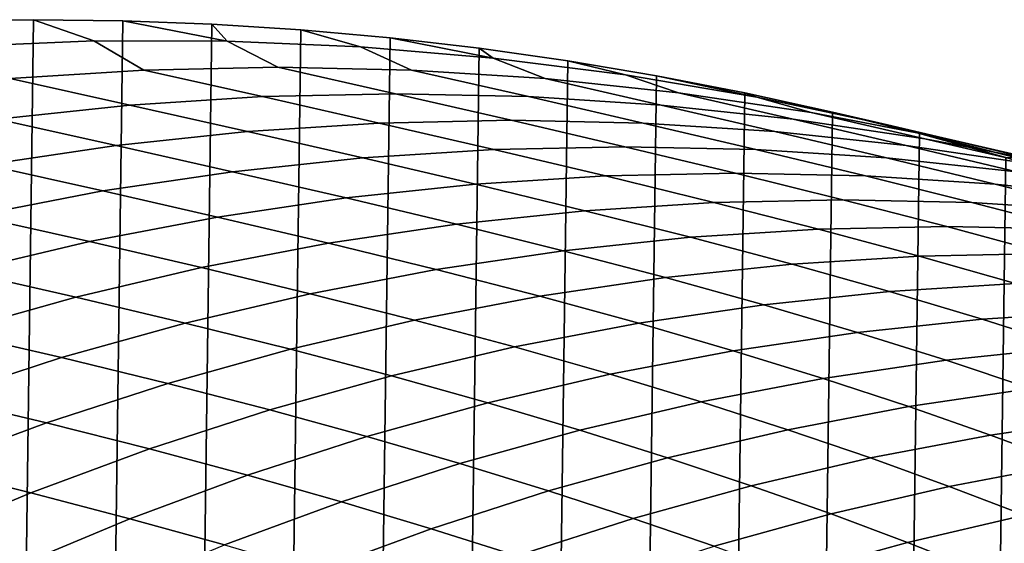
# Model space of a CAD drawing. Header units: metres. Extents: x -166 to 33, y -71 to 34.
# Tile 294 of 332: x -0.38 to 6.5, y 19.81 to 23.47. Entities that reach past the tile are written whole.
import ezdxf

# ---------------------------------------------------------------- set-up
doc = ezdxf.new("R2010")
doc.units = ezdxf.units.M
doc.layers.add('solid_12208131', color=7, linetype='CONTINUOUS')

msp = doc.modelspace()

# ---------------------------------------------------------------- linework, layer by layer
at = {"layer": 'solid_12208131'}
for points in [[(-1.527616, -23.438745, -0.2), (-0.904007, 23.462786, -0.2), (-0.280734, 23.470848, -0.2), (-0.904007, -23.462786, -0.2)], [(-0.789538, 23.283529, 3.093416), (0.141186, 23.322109, 2.89728), (-0.280734, 23.470848, -0.2), (-0.904007, 23.462786, -0.2)], [(-0.904007, -23.462786, -0.2), (-0.280734, 23.470848, -0.2), (0.342411, 23.462917, -0.2), (-0.280734, -23.470848, -0.2)], [(0.141186, 23.322109, 2.89728), (1.072653, 23.321489, 2.700988), (0.342411, 23.462917, -0.2), (-0.280734, 23.470848, -0.2)], [(-0.280734, -23.470848, -0.2), (0.342411, 23.462917, -0.2), (0.96561, 23.438972, -0.2), (0.342411, -23.462917, -0.2)], [(1.072653, 23.321489, 2.700988), (0.96561, 23.438972, -0.2), (0.342411, 23.462917, -0.2)], [(0.342411, -23.462917, -0.2), (0.96561, 23.438972, -0.2), (1.588557, 23.399057, -0.2), (0.965609, -23.438974, -0.2)], [(1.072653, 23.321489, 2.700988), (2.00333, 23.281679, 2.504862), (1.588557, 23.399057, -0.2), (0.96561, 23.438972, -0.2)], [(0.965609, -23.438974, -0.2), (1.588557, 23.399057, -0.2), (2.211185, 23.343184, -0.2), (1.588556, -23.399057, -0.2)], [(1.588556, -23.399057, -0.2), (2.211185, 23.343184, -0.2), (2.833375, 23.271292, -0.2), (2.211184, -23.343184, -0.2)], [(2.00333, 23.281679, 2.504862), (2.931684, 23.202974, 2.309226), (2.211185, 23.343184, -0.2), (1.588557, 23.399057, -0.2)], [(2.931684, 23.202974, 2.309226), (2.833375, 23.271292, -0.2), (2.211185, 23.343184, -0.2)], [(-0.444614, 23.059494, 7.168937), (0.489808, 23.119196, 6.974254), (0.141186, 23.322109, 2.89728), (-0.789538, 23.283529, 3.093416)], [(0.489808, 23.119196, 6.974254), (1.425811, 23.139168, 6.779243), (1.072653, 23.321489, 2.700988), (0.141186, 23.322109, 2.89728)], [(1.425811, 23.139168, 6.779243), (2.361813, 23.119198, 6.584231), (2.00333, 23.281679, 2.504862), (1.072653, 23.321489, 2.700988)], [(2.361813, 23.119198, 6.584231), (3.296236, 23.0595, 6.389548), (2.931684, 23.202974, 2.309226), (2.00333, 23.281679, 2.504862)], [(2.211184, -23.343184, -0.2), (2.833375, 23.271292, -0.2), (3.454813, 23.183413, -0.2), (2.833374, -23.271292, -0.2)], [(2.931684, 23.202974, 2.309226), (3.856184, 23.08569, 2.114401), (3.454813, 23.183413, -0.2), (2.833375, 23.271292, -0.2)], [(3.296236, 23.0595, 6.389548), (4.2275, 22.960394, 6.195524), (3.856184, 23.08569, 2.114401), (2.931684, 23.202974, 2.309226)], [(1.319751, 22.933334, 10.948932), (2.248807, 22.953148, 10.758293), (1.425811, 23.139168, 6.779243), (0.489808, 23.119196, 6.974254)], [(2.248807, 22.953148, 10.758293), (3.177864, 22.93334, 10.567655), (2.361813, 23.119198, 6.584231), (1.425811, 23.139168, 6.779243)], [(2.833374, -23.271292, -0.2), (3.454813, 23.183413, -0.2), (4.074116, 23.079647, -0.2), (3.454812, -23.183413, -0.2)], [(3.856184, 23.08569, 2.114401), (4.775298, 22.930136, 1.920712), (4.074116, 23.079647, -0.2), (3.454813, 23.183413, -0.2)], [(-0.532091, 22.775797, 11.328921), (0.392262, 22.874111, 11.139248), (-0.444614, 23.059494, 7.168937), (-1.375878, 22.960386, 7.362961)], [(0.392262, 22.874111, 11.139248), (1.319751, 22.933334, 10.948932), (0.489808, 23.119196, 6.974254), (-0.444614, 23.059494, 7.168937)], [(3.177864, 22.93334, 10.567655), (4.105353, 22.874123, 10.377337), (3.296236, 23.0595, 6.389548), (2.361813, 23.119198, 6.584231)], [(4.105353, 22.874123, 10.377337), (5.029707, 22.775816, 10.187664), (4.2275, 22.960394, 6.195524), (3.296236, 23.0595, 6.389548)], [(3.454812, -23.183413, -0.2), (4.074116, 23.079647, -0.2), (4.690669, 22.960131, -0.2), (4.074115, -23.079647, -0.2)], [(4.2275, 22.960394, 6.195524), (5.154026, 22.822201, 6.002487), (4.775298, 22.930136, 1.920712), (3.856184, 23.08569, 2.114401)], [(4.775298, 22.930136, 1.920712), (4.690669, 22.960131, -0.2), (4.074116, 23.079647, -0.2)], [(1.215322, 22.689686, 15.110834), (2.136032, 22.748432, 14.925499), (1.319751, 22.933334, 10.948932), (0.392262, 22.874111, 11.139248)], [(2.136032, 22.748432, 14.925499), (3.058298, 22.768087, 14.73985), (2.248807, 22.953148, 10.758293), (1.319751, 22.933334, 10.948932)], [(3.058298, 22.768087, 14.73985), (3.980565, 22.748442, 14.554202), (3.177864, 22.93334, 10.567655), (2.248807, 22.953148, 10.758293)], [(3.980565, 22.748442, 14.554202), (4.901275, 22.689703, 14.368867), (4.105353, 22.874123, 10.377337), (3.177864, 22.93334, 10.567655)], [(4.074115, -23.079647, -0.2), (4.690669, 22.960131, -0.2), (5.30349, 22.825026, -0.2), (4.690668, -22.960133, -0.2)], [(5.029707, 22.775816, 10.187664), (5.949358, 22.638737, 9.998956), (5.154026, 22.822201, 6.002487), (4.2275, 22.960394, 6.195524)], [(4.775298, 22.930136, 1.920712), (5.687493, 22.736626, 1.728481), (5.30349, 22.825026, -0.2), (4.690669, 22.960131, -0.2)], [(5.154026, 22.822201, 6.002487), (6.074235, 22.645243, 5.810766), (5.687493, 22.736626, 1.728481), (4.775298, 22.930136, 1.920712)], [(0.297725, 22.592165, 15.295543), (1.215322, 22.689686, 15.110834), (0.392262, 22.874111, 11.139248), (-0.532091, 22.775797, 11.328921)], [(4.901275, 22.689703, 14.368867), (5.818873, 22.59219, 14.184158), (5.029707, 22.775816, 10.187664), (4.105353, 22.874123, 10.377337)], [(4.690668, -22.960133, -0.2), (5.30349, 22.825026, -0.2), (5.911822, 22.674566, -0.2), (5.303488, -22.825027, -0.2)], [(5.949358, 22.638737, 9.998956), (6.86274, 22.463203, 9.811533), (6.074235, 22.645243, 5.810766), (5.154026, 22.822201, 6.002487)], [(5.687493, 22.736626, 1.728481), (6.591237, 22.505468, 1.538031), (5.911822, 22.674566, -0.2), (5.30349, 22.825026, -0.2)], [(-0.615203, 22.456182, 15.479311), (0.297725, 22.592165, 15.295543), (-0.532091, 22.775797, 11.328921), (-1.451741, 22.638712, 11.517631)], [(2.021682, 22.505651, 19.084202), (2.935735, 22.563923, 18.904448), (2.136032, 22.748432, 14.925499), (1.215322, 22.689686, 15.110834)], [(2.935735, 22.563923, 18.904448), (3.851332, 22.58342, 18.724392), (3.058298, 22.768087, 14.73985), (2.136032, 22.748432, 14.925499)], [(3.851332, 22.58342, 18.724392), (4.76693, 22.563932, 18.544334), (3.980565, 22.748442, 14.554202), (3.058298, 22.768087, 14.73985)], [(4.76693, 22.563932, 18.544334), (5.680983, 22.505672, 18.364582), (4.901275, 22.689703, 14.368867), (3.980565, 22.748442, 14.554202)], [(5.818873, 22.59219, 14.184158), (6.731803, 22.456217, 14.000389), (5.949358, 22.638737, 9.998956), (5.029707, 22.775816, 10.187664)], [(6.074235, 22.645243, 5.810766), (6.986547, 22.429842, 5.62069), (6.591237, 22.505468, 1.538031), (5.687493, 22.736626, 1.728481)], [(1.11072, 22.40892, 19.263346), (2.021682, 22.505651, 19.084202), (1.215322, 22.689686, 15.110834), (0.297725, 22.592165, 15.295543)], [(5.680983, 22.505672, 18.364582), (6.591946, 22.408951, 18.185436), (5.818873, 22.59219, 14.184158), (4.901275, 22.689703, 14.368867)], [(5.303488, -22.825027, -0.2), (5.911822, 22.674566, -0.2), (6.515336, 22.508831, -0.2), (5.91182, -22.674566, -0.2)], [(6.591237, 22.505468, 1.538031), (6.515336, 22.508831, -0.2), (5.911822, 22.674566, -0.2)], [(6.86274, 22.463203, 9.811533), (7.768282, 22.249535, 9.62572), (6.986547, 22.429842, 5.62069), (6.074235, 22.645243, 5.810766)], [(0.204393, 22.274042, 19.44158), (1.11072, 22.40892, 19.263346), (0.297725, 22.592165, 15.295543), (-0.615203, 22.456182, 15.479311)], [(3.71594, 22.379234, 22.886265), (4.624958, 22.398571, 22.712393), (3.851332, 22.58342, 18.724392), (2.935735, 22.563923, 18.904448)], [(4.624958, 22.398571, 22.712393), (5.533975, 22.379244, 22.538521), (4.76693, 22.563932, 18.544334), (3.851332, 22.58342, 18.724392)], [(6.591946, 22.408951, 18.185436), (7.498275, 22.27408, 18.007202), (6.731803, 22.456217, 14.000389), (5.818873, 22.59219, 14.184158)], [(6.731803, 22.456217, 14.000389), (7.638508, 22.282101, 13.817874), (6.86274, 22.463203, 9.811533), (5.949358, 22.638737, 9.998956)], [(1.904041, 22.2255, 23.232834), (2.808457, 22.321442, 23.059843), (2.021682, 22.505651, 19.084202), (1.11072, 22.40892, 19.263346)], [(2.808457, 22.321442, 23.059843), (3.71594, 22.379234, 22.886265), (2.935735, 22.563923, 18.904448), (2.021682, 22.505651, 19.084202)], [(5.533975, 22.379244, 22.538521), (6.441459, 22.321461, 22.364943), (5.680983, 22.505672, 18.364582), (4.76693, 22.563932, 18.544334)], [(6.441459, 22.321461, 22.364943), (7.345876, 22.225531, 22.19195), (6.591946, 22.408951, 18.185436), (5.680983, 22.505672, 18.364582)], [(5.91182, -22.674566, -0.2), (6.515336, 22.508831, -0.2), (7.112642, 22.328314, -0.2), (6.515335, -22.508831, -0.2)], [(-0.695755, 22.10133, 19.618599), (0.204393, 22.274042, 19.44158), (-0.615203, 22.456182, 15.479311), (-1.521907, 22.282059, 15.661827)], [(1.004227, 22.091726, 23.404945), (1.904041, 22.2255, 23.232834), (1.11072, 22.40892, 19.263346), (0.204393, 22.274042, 19.44158)], [(3.572754, 22.136484, 27.03817), (4.473727, 22.193798, 26.871391), (3.71594, 22.379234, 22.886265), (2.808457, 22.321442, 23.059843)], [(4.473727, 22.193798, 26.871391), (5.376224, 22.212975, 26.70433), (4.624958, 22.398571, 22.712393), (3.71594, 22.379234, 22.886265)], [(5.376224, 22.212975, 26.70433), (6.27872, 22.193808, 26.537271), (5.533975, 22.379244, 22.538521), (4.624958, 22.398571, 22.712393)], [(6.27872, 22.193808, 26.537271), (7.179695, 22.136503, 26.370493), (6.441459, 22.321461, 22.364943), (5.533975, 22.379244, 22.538521)], [(2.674826, 22.04134, 27.204384), (3.572754, 22.136484, 27.03817), (2.808457, 22.321442, 23.059843), (1.904041, 22.2255, 23.232834)], [(7.179695, 22.136503, 26.370493), (8.077623, 22.041367, 26.204279), (7.345876, 22.225531, 22.19195), (6.441459, 22.321461, 22.364943)], [(0.110549, 21.920427, 23.575884), (1.004227, 22.091726, 23.404945), (0.204393, 22.274042, 19.44158), (-0.695755, 22.10133, 19.618599)], [(1.781467, 21.908674, 27.369751), (2.674826, 22.04134, 27.204384), (1.904041, 22.2255, 23.232834), (1.004227, 22.091726, 23.404945)], [(4.311683, 21.950214, 31.019575), (5.206176, 22.007046, 30.860266), (4.473727, 22.193798, 26.871391), (3.572754, 22.136484, 27.03817)], [(5.206176, 22.007046, 30.860266), (6.102181, 22.02606, 30.700687), (5.376224, 22.212975, 26.70433), (4.473727, 22.193798, 26.871391)], [(6.102181, 22.02606, 30.700687), (6.998187, 22.007053, 30.541107), (6.27872, 22.193808, 26.537271), (5.376224, 22.212975, 26.70433)], [(6.998187, 22.007053, 30.541107), (7.89268, 21.950228, 30.3818), (7.179695, 22.136503, 26.370493), (6.27872, 22.193808, 26.537271)], [(-0.77546, 21.711914, 23.745356), (0.110549, 21.920427, 23.575884), (-0.695755, 22.10133, 19.618599), (-1.588177, 21.891094, 19.794098)], [(3.420214, 21.855871, 31.178345), (4.311683, 21.950214, 31.019575), (3.572754, 22.136484, 27.03817), (2.674826, 22.04134, 27.204384)], [(0.8942, 21.738794, 27.533993), (1.781467, 21.908674, 27.369751), (1.004227, 22.091726, 23.404945), (0.110549, 21.920427, 23.575884)], [(2.53328, 21.724323, 31.336308), (3.420214, 21.855871, 31.178345), (2.674826, 22.04134, 27.204384), (1.781467, 21.908674, 27.369751)], [(5.91039, 21.818407, 34.853458), (6.79988, 21.837255, 34.701931), (6.102181, 22.02606, 30.700687), (5.206176, 22.007046, 30.860266)], [(6.79988, 21.837255, 34.701931), (7.68937, 21.818409, 34.550404), (6.998187, 22.007053, 30.541107), (6.102181, 22.02606, 30.700687)], [(5.022401, 21.762064, 35.004734), (5.91039, 21.818407, 34.853458), (5.206176, 22.007046, 30.860266), (4.311683, 21.950214, 31.019575)], [(0.014547, 21.532009, 27.696823), (0.8942, 21.738794, 27.533993), (0.110549, 21.920427, 23.575884), (-0.77546, 21.711914, 23.745356)], [(1.652395, 21.555874, 31.493195), (2.53328, 21.724323, 31.336308), (1.781467, 21.908674, 27.369751), (0.8942, 21.738794, 27.533993)], [(4.137414, 21.668531, 35.155495), (5.022401, 21.762064, 35.004734), (4.311683, 21.950214, 31.019575), (3.420214, 21.855871, 31.178345)], [(3.256929, 21.538113, 35.305489), (4.137414, 21.668531, 35.155495), (3.420214, 21.855871, 31.178345), (2.53328, 21.724323, 31.336308)], [(5.70211, 21.571466, 38.994606), (6.583494, 21.627312, 38.851688), (5.91039, 21.818407, 34.853458), (5.022401, 21.762064, 35.004734)], [(6.583494, 21.627312, 38.851688), (7.466367, 21.645994, 38.70853), (6.79988, 21.837255, 34.701931), (5.91039, 21.818407, 34.853458)], [(4.823706, 21.478754, 39.137035), (5.70211, 21.571466, 38.994606), (5.022401, 21.762064, 35.004734), (4.137414, 21.668531, 35.155495)], [(-0.855969, 21.288626, 27.857964), (0.014547, 21.532009, 27.696823), (-0.77546, 21.711914, 23.745356), (-1.652266, 21.466497, 23.913065)], [(0.779068, 21.350828, 31.648733), (1.652395, 21.555874, 31.493195), (0.8942, 21.738794, 27.533993), (0.014547, 21.532009, 27.696823)], [(2.382448, 21.371107, 35.45446), (3.256929, 21.538113, 35.305489), (2.53328, 21.724323, 31.336308), (1.652395, 21.555874, 31.493195)], [(3.949771, 21.34948, 39.278744), (4.823706, 21.478754, 39.137035), (4.137414, 21.668531, 35.155495), (3.256929, 21.538113, 35.305489)], [(7.223566, 21.433367, 42.855484), (6.583494, 21.627312, 38.851688), (5.70211, 21.571466, 38.994606), (6.348959, 21.378025, 42.989986)], [(1.515472, 21.167822, 35.602158), (2.382448, 21.371107, 35.45446), (1.652395, 21.555874, 31.493195), (0.779068, 21.350828, 31.648733)], [(6.348959, 21.378025, 42.989986), (5.70211, 21.571466, 38.994606), (4.823706, 21.478754, 39.137035), (5.477308, 21.286148, 43.124035)], [(-0.085186, 21.109495, 31.802658), (0.779068, 21.350828, 31.648733), (0.014547, 21.532009, 27.696823), (-0.855969, 21.288626, 27.857964)], [(3.081796, 21.183939, 39.419487), (3.949771, 21.34948, 39.278744), (3.256929, 21.538113, 35.305489), (2.382448, 21.371107, 35.45446)], [(5.477308, 21.286148, 43.124035), (4.823706, 21.478754, 39.137035), (3.949771, 21.34948, 39.278744), (4.610092, 21.158033, 43.257401)], [(7.831574, 21.236702, 46.864799), (7.223566, 21.433367, 42.855484), (6.348959, 21.378025, 42.989986), (6.963952, 21.181871, 46.991142)], [(0.657501, 20.928558, 35.748314), (1.515472, 21.167822, 35.602158), (0.779068, 21.350828, 31.648733), (-0.085186, 21.109495, 31.802658)], [(2.221268, 20.982435, 39.559021), (3.081796, 21.183939, 39.419487), (2.382448, 21.371107, 35.45446), (1.515472, 21.167822, 35.602158)], [(4.610092, 21.158033, 43.257401), (3.949771, 21.34948, 39.278744), (3.081796, 21.183939, 39.419487), (3.748788, 20.99398, 43.389858)], [(6.963952, 21.181871, 46.991142), (6.348959, 21.378025, 42.989986), (5.477308, 21.286148, 43.124035), (6.099263, 21.090841, 47.117062)], [(-0.938858, 20.832178, 31.954697), (-0.085186, 21.109495, 31.802658), (-0.855969, 21.288626, 27.857964), (-1.715825, 21.008955, 28.017132)], [(6.099263, 21.090841, 47.117062), (5.477308, 21.286148, 43.124035), (4.610092, 21.158033, 43.257401), (5.238972, 20.963905, 47.242336)], [(1.369679, 20.74527, 39.697105), (2.221268, 20.982435, 39.559021), (1.515472, 21.167822, 35.602158), (0.657501, 20.928558, 35.748314)], [(2.894876, 20.794287, 43.521179), (3.748788, 20.99398, 43.389858), (3.081796, 21.183939, 39.419487), (2.221268, 20.982435, 39.559021)], [(5.238972, 20.963905, 47.242336), (4.610092, 21.158033, 43.257401), (3.748788, 20.99398, 43.389858), (4.384547, 20.801361, 47.36676)], [(7.548614, 20.983236, 50.9981), (6.963952, 21.181871, 46.991142), (6.099263, 21.090841, 47.117062), (6.691115, 20.893063, 51.116386)], [(-0.189963, 20.65362, 35.892685), (0.657501, 20.928558, 35.748314), (-0.085186, 21.109495, 31.802658), (-0.938858, 20.832178, 31.954697)], [(6.691115, 20.893063, 51.116386), (6.099263, 21.090841, 47.117062), (5.238972, 20.963905, 47.242336), (5.837978, 20.767323, 51.23407)], [(4.384547, 20.801361, 47.36676), (3.748788, 20.99398, 43.389858), (2.894876, 20.794287, 43.521179), (3.537455, 20.603502, 47.490116)], [(0.528519, 20.47274, 39.8335), (1.369679, 20.74527, 39.697105), (0.657501, 20.928558, 35.748314), (-0.189963, 20.65362, 35.892685)], [(2.049834, 20.55925, 43.651134), (2.894876, 20.794287, 43.521179), (2.221268, 20.982435, 39.559021), (1.369679, 20.74527, 39.697105)], [(5.837978, 20.767323, 51.23407), (5.238972, 20.963905, 47.242336), (4.384547, 20.801361, 47.36676), (4.990658, 20.606306, 51.350948)], [(7.254248, 20.693041, 55.121552), (6.691115, 20.893063, 51.116386), (5.837978, 20.767323, 51.23407), (6.408475, 20.568506, 55.232136)], [(-1.025421, 20.343307, 36.035011), (-0.189963, 20.65362, 35.892685), (-0.938858, 20.832178, 31.954697), (-1.780434, 20.519182, 32.10458)], [(3.537455, 20.603502, 47.490116), (2.894876, 20.794287, 43.521179), (2.049834, 20.55925, 43.651134), (2.699161, 20.370623, 47.61219)], [(4.990658, 20.606306, 51.350948), (4.384547, 20.801361, 47.36676), (3.537455, 20.603502, 47.490116), (4.150609, 20.410305, 51.466827)], [(1.215139, 20.289165, 43.779499), (2.049834, 20.55925, 43.651134), (1.369679, 20.74527, 39.697105), (0.528519, 20.47274, 39.8335)], [(6.408475, 20.568506, 55.232136), (5.837978, 20.767323, 51.23407), (4.990658, 20.606306, 51.350948), (5.568468, 20.409035, 55.341965)], [(-0.300724, 20.165148, 39.96796), (0.528519, 20.47274, 39.8335), (-0.189963, 20.65362, 35.892685), (-1.025421, 20.343307, 36.035011)], [(7.790215, 20.491018, 59.131924), (7.254248, 20.693041, 55.121552), (6.408475, 20.568506, 55.232136), (6.951981, 20.36771, 59.235851)], [(4.150609, 20.410305, 51.466827), (3.537455, 20.603502, 47.490116), (2.699161, 20.370623, 47.61219), (3.319286, 20.179615, 51.581505)], [(5.568468, 20.409035, 55.341965), (4.990658, 20.606306, 51.350948), (4.150609, 20.410305, 51.466827), (4.735669, 20.214914, 55.450855)], [(2.699161, 20.370623, 47.61219), (2.049834, 20.55925, 43.651134), (1.215139, 20.289165, 43.779499), (1.871131, 20.10302, 47.732769)], [(6.951981, 20.36771, 59.235851), (6.408475, 20.568506, 55.232136), (5.568468, 20.409035, 55.341965), (6.119461, 20.209803, 59.339073)], [(0.39227, 19.984333, 43.906044), (1.215139, 20.289165, 43.779499), (0.528519, 20.47274, 39.8335), (-0.300724, 20.165148, 39.96796)], [(4.735669, 20.214914, 55.450855), (4.150609, 20.410305, 51.466827), (3.319286, 20.179615, 51.581505), (3.91152, 19.986433, 55.558613)], [(6.119461, 20.209803, 59.339073), (5.568468, 20.409035, 55.341965), (4.735669, 20.214914, 55.450855), (5.294086, 20.017584, 59.441406)], [(-1.116565, 19.822803, 40.10025), (-0.300724, 20.165148, 39.96796), (-1.025421, 20.343307, 36.035011), (-1.847375, 19.997938, 36.175034)], [(3.319286, 20.179615, 51.581505), (2.699161, 20.370623, 47.61219), (1.871131, 20.10302, 47.732769), (2.498142, 19.914522, 51.694775)], [(7.470102, 20.165195, 63.244545), (6.951981, 20.36771, 59.235851), (6.119461, 20.209803, 59.339073), (6.645215, 20.008879, 63.341549)], [(1.871131, 20.10302, 47.732769), (1.215139, 20.289165, 43.779499), (0.39227, 19.984333, 43.906044), (1.054834, 19.800987, 47.851639)], [(-0.417298, 19.645061, 44.030544), (0.39227, 19.984333, 43.906044), (-0.300724, 20.165148, 39.96796), (-1.116565, 19.822803, 40.10025)], [(3.91152, 19.986433, 55.558613), (3.319286, 20.179615, 51.581505), (2.498142, 19.914522, 51.694775), (3.097462, 19.723883, 55.665051)], [(5.294086, 20.017584, 59.441406), (4.735669, 20.214914, 55.450855), (3.91152, 19.986433, 55.558613), (4.477282, 19.791342, 59.542679)], [(6.645215, 20.008879, 63.341549), (6.119461, 20.209803, 59.339073), (5.294086, 20.017584, 59.441406), (5.827405, 19.818592, 63.437721)], [(2.498142, 19.914522, 51.694775), (1.871131, 20.10302, 47.732769), (1.054834, 19.800987, 47.851639), (1.688632, 19.615324, 51.806438)], [(1.054834, 19.800987, 47.851639), (0.39227, 19.984333, 43.906044), (-0.417298, 19.645061, 44.030544), (0.25173, 19.46483, 47.96859)], [(4.477282, 19.791342, 59.542679), (3.91152, 19.986433, 55.558613), (3.097462, 19.723883, 55.665051), (3.67048, 19.531361, 59.642712)], [(5.827405, 19.818592, 63.437721), (5.294086, 20.017584, 59.441406), (4.477282, 19.791342, 59.542679), (5.018089, 19.594616, 63.532894)], [(6.645215, 20.008879, 63.341549), (5.827405, 19.818592, 63.437721), (6.335035, 19.617664, 67.43927), (7.145077, 19.806065, 67.34893)], [(3.097462, 19.723883, 55.665051), (2.498142, 19.914522, 51.694775), (1.688632, 19.615324, 51.806438), (2.294938, 19.427551, 55.769978)], [(5.827405, 19.818592, 63.437721), (5.018089, 19.594616, 63.532894), (5.533407, 19.395922, 67.528671), (6.335035, 19.617664, 67.43927)]]:
    msp.add_3dface(points, dxfattribs=at)

doc.saveas('drawing.dxf')
